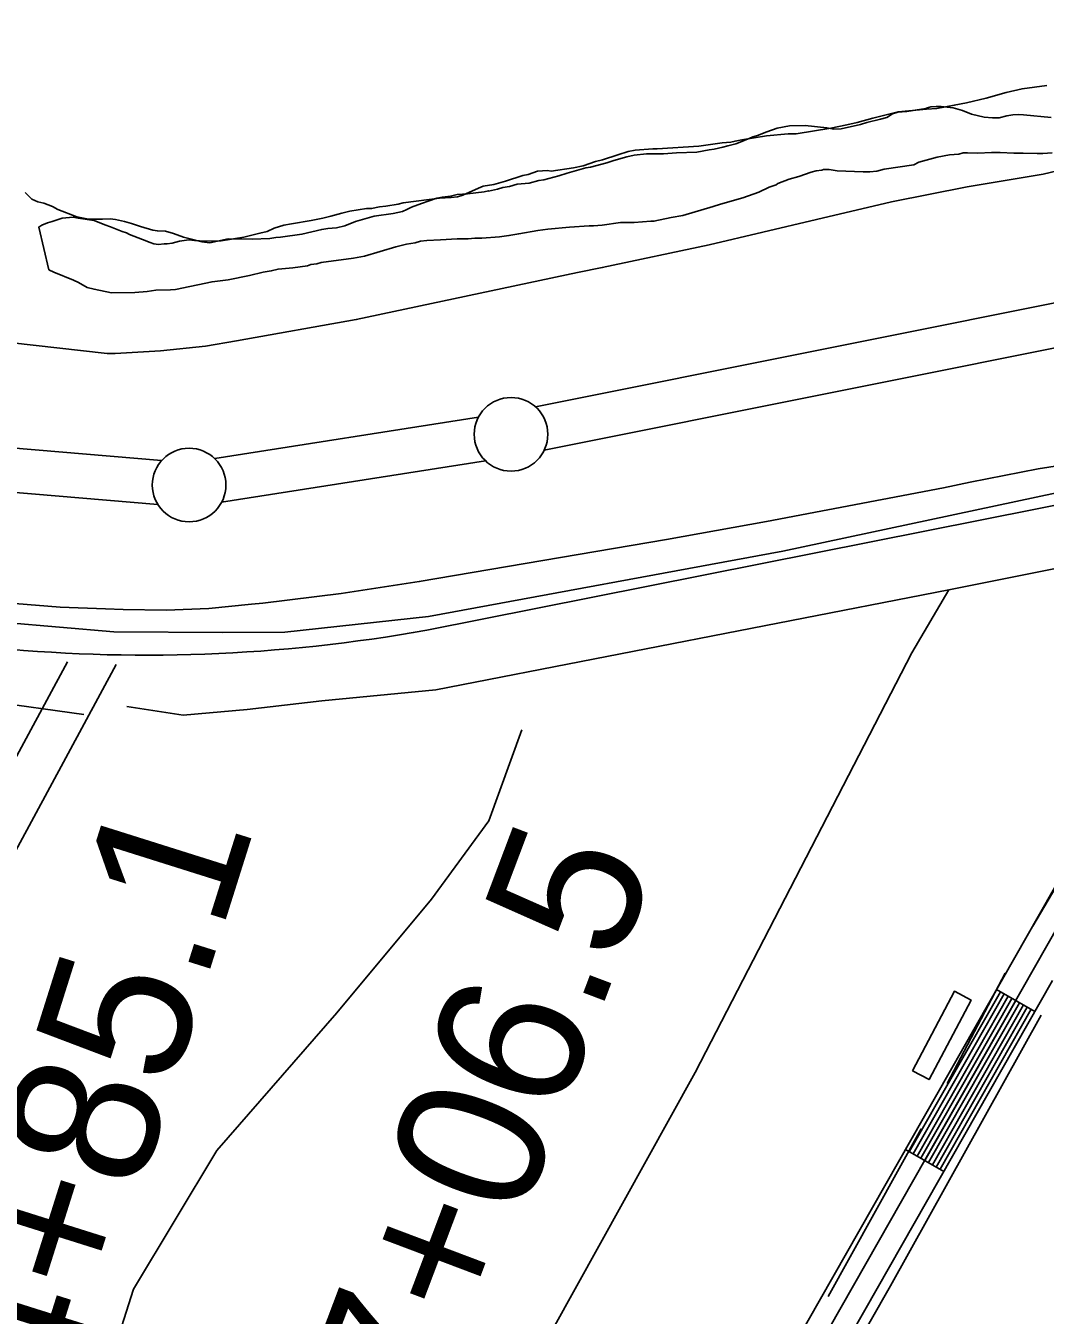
# Model space of a CAD drawing. Extents: x 3146026 to 3183936, y 897894 to 923344.
# Drawn here: x 3159445 to 3160137, y 910017 to 910893 of the extents above; entities that cross this region are included whole.
import ezdxf

# ---------------------------------------------------------------- set-up
doc = ezdxf.new("R2010")
doc.units = 0
for name, color, linetype in [('V-BLDG-OTLN', 7, 'Continuous'), ('V-LEVE-TOET', 7, 'Continuous'), ('V-ROAD-CNTR', 7, 'Continuous'), ('V-SITE-VEGE', 7, 'Continuous'), ('V-SURV-IDEN', 7, 'Continuous'), ('V-SURV-LINE', 7, 'Continuous'), ('V-TOPO-SHOR', 7, 'Continuous')]:
    doc.layers.add(name, color=color, linetype=linetype)

msp = doc.modelspace()

# ---------------------------------------------------------------- linework, layer by layer
at = {"layer": 'V-BLDG-OTLN'}
msp.add_lwpolyline([(3160046.93, 910183.1), (3160075.51, 910237.14), (3160086.83, 910231.15), (3160058.25, 910177.11)], close=True, dxfattribs=at)
at = {"layer": 'V-LEVE-TOET'}
for points in [[(3161298.22, 910824.08), (3161173.6, 910799.83), (3161098.37, 910783.55), (3161060.65, 910775.65), (3160965.45, 910755.05), (3160927.44, 910747.25), (3160854.24, 910731.63), (3160794.44, 910720.08), (3160744.98, 910708.21), (3160695.18, 910697.87), (3160670.65, 910693.37), (3160595.86, 910678.87), (3160544.99, 910669.93), (3160423.32, 910647.58), (3160389.26, 910641.61), (3160312.6, 910626.24), (3160293.9, 910622.24), (3160261.3, 910614.51), (3160253.19, 910612.59), (3160207.05, 910604.81), (3160178.9, 910599.27), (3160132.39, 910591.89), (3160086.16, 910582.95)], [(3160181.36, 910802.81), (3160135.73, 910792.15), (3160084.14, 910783.44), (3160032.82, 910773.16), (3159981.85, 910761.33), (3159908.94, 910744.12), (3159836.3, 910728.62), (3159819.4, 910725.25), (3159669.21, 910693.27), (3159587.91, 910678.78), (3159566.88, 910675.29), (3159536.32, 910672.02), (3159505.62, 910670.34), (3159500.12, 910670.2), (3159417.49, 910679.52)], [(3160086.16, 910582.95), (3160067.98, 910578.98), (3159947.95, 910556.17), (3159879.91, 910543.93), (3159712.09, 910515.34), (3159659.1, 910507.26), (3159605.9, 910500.77), (3159598.07, 910499.95), (3159569.12, 910497.14), (3159540.06, 910495.93), (3159510.97, 910496.31), (3159498.93, 910496.94), (3159468.07, 910497.91), (3159437.31, 910500.49)]]:
    msp.add_lwpolyline(points, dxfattribs=at)
at = {"layer": 'V-ROAD-CNTR'}
for p, q in [((3160130.19, 910223.38), (3160104.12, 910238.22)), ((3160068.35, 910114.75), (3160042.28, 910129.59))]:
    msp.add_line(p, q, dxfattribs=at)
for points in [[(3162638.17, 911023.36), (3161582.07, 910852.64), (3160471.1, 910632.13), (3159717.28, 910482.35)], [(3160663.7, 910796.37), (3160296.26, 910651.12), (3160253.33, 910619.88), (3160238.77, 910594.61), (3160226.55, 910558.19), (3160230.42, 910541.05), (3160242.14, 910511.58), (3160255.51, 910501.43), (3160258.73, 910491.57), (3160257.42, 910481.38), (3160252.85, 910469.18), (3159523.56, 909188.06)], [(3160519.73, 910752.92), (3160288.97, 910664.37), (3160241.93, 910630.14), (3160225.03, 910600.81), (3160210.99, 910558.98), (3160216.05, 910536.6), (3160229.74, 910502.16), (3160242.71, 910492.31), (3160243.42, 910490.13), (3160242.77, 910485.02), (3160239.22, 910475.56), (3159510.55, 909195.52)], [(3159473.16, 910460.9), (3159290.37, 910122.44), (3158999.32, 909627.04), (3158805.39, 909275.07), (3158712.66, 909121.92), (3158674.19, 909058.64)], [(3159506.28, 910459.11), (3159316.51, 910107.71), (3159025.39, 909612.2), (3158831.37, 909260.06), (3158738.31, 909106.36), (3158599.89, 908878.67)], [(3160142.12, 910244.34), (3159536.57, 909180.59)], [(3160106.72, 910236.74), (3160044.88, 910128.11)], [(3160109.33, 910235.26), (3160047.49, 910126.62)], [(3160111.94, 910233.77), (3160050.1, 910125.14)], [(3160114.54, 910232.29), (3160052.7, 910123.66)], [(3160117.15, 910230.8), (3160055.31, 910122.17)], [(3160119.76, 910229.32), (3160057.92, 910120.69)], [(3160122.37, 910227.84), (3160060.53, 910119.2)], [(3160124.97, 910226.35), (3160063.13, 910117.72)], [(3160127.58, 910224.87), (3160065.74, 910116.23)]]:
    msp.add_lwpolyline(points, dxfattribs=at)
msp.add_arc((3159526.62, 911543.48), 1078.11, 264.05122, 280.18579, dxfattribs=at)
at = {"layer": 'V-SITE-VEGE'}
for points in [[(3159460.47, 910727.18), (3159453.59, 910756.09), (3159455.68, 910757.36), (3159459.45, 910759.06), (3159462.8, 910759.92), (3159469.5, 910762.06), (3159477.05, 910762.94), (3159480.41, 910762.12), (3159491.33, 910760.5), (3159498.48, 910757.6), (3159502.26, 910756.37), (3159510.25, 910753.05), (3159513.19, 910752.23), (3159515.3, 910750.99), (3159524.13, 910747.68), (3159529.17, 910745.61), (3159531.7, 910744.78), (3159535.05, 910744.38), (3159538.83, 910744.82), (3159540.93, 910744.83), (3159544.28, 910745.27), (3159549.31, 910746.56), (3159555.6, 910747.43), (3159559.37, 910747.03), (3159566.09, 910746.65), (3159577.42, 910746.71), (3159592.93, 910749.32), (3159603.82, 910751.9), (3159608.85, 910753.18), (3159613.45, 910755.31), (3159620.15, 910757.44), (3159625.18, 910758.31), (3159638.6, 910760.48), (3159646.56, 910762.2), (3159652.01, 910763.49), (3159659.55, 910765.63), (3159665, 910766.92), (3159676.32, 910768.67), (3159679.67, 910768.68), (3159685.12, 910769.97), (3159689.31, 910770.41), (3159697.7, 910771.72), (3159701.05, 910772.58), (3159725.79, 910775.65), (3159733.76, 910776.12), (3159737.95, 910776.56), (3159741.72, 910777.84), (3159752.18, 910782.51), (3159755.53, 910783.79), (3159762.66, 910785.09), (3159770.62, 910787.23), (3159782.34, 910791.07), (3159786.11, 910791.93), (3159792.4, 910794.06), (3159799.11, 910794.52), (3159801.63, 910794.12), (3159816.72, 910796.3), (3159823.42, 910797.6), (3159831.8, 910800.58), (3159836.41, 910801.86), (3159846.88, 910805.28), (3159854, 910807.42), (3159858.61, 910808.28), (3159870.77, 910809.19), (3159873.71, 910809.2), (3159901.81, 910811.04), (3159917.74, 910813.23), (3159923.61, 910813.68), (3159926.55, 910814.53), (3159931.16, 910815.4), (3159947.92, 910818.01), (3159962.6, 910819.35), (3159968.05, 910819.38), (3159991.53, 910823.29), (3160002.43, 910825.45), (3160009.55, 910827.16), (3160020.02, 910830.16), (3160037.2, 910834.45), (3160056.49, 910836.24), (3160063.62, 910836.7), (3160075.36, 910838.86), (3160083.74, 910840.58), (3160097.15, 910843.6), (3160110.56, 910847.44), (3160121.45, 910850.02), (3160138.22, 910852.22)], [(3160141.83, 910806.5), (3160135.54, 910806.05), (3160131.77, 910806.03), (3160122.11, 910806.39), (3160115.82, 910806.36), (3160106.59, 910806.73), (3160100.71, 910806.69), (3160091.49, 910806.22), (3160084.35, 910806.6), (3160081.41, 910806.58), (3160078.48, 910805.73), (3160072.19, 910805.28), (3160063.81, 910803.55), (3160051.24, 910800.12), (3160047.89, 910798.43), (3160027.77, 910795.38), (3160022.74, 910794.09), (3160018.13, 910793.64), (3160013.51, 910793.62), (3159995.89, 910794.36), (3159990.43, 910795.17), (3159986.65, 910795.15), (3159985.4, 910794.72), (3159981.62, 910794.28), (3159978.27, 910793.42), (3159969.9, 910790.44), (3159963.19, 910788.72), (3159955.66, 910785.74), (3159954.4, 910784.9), (3159949.8, 910783.19), (3159942.68, 910779.8), (3159931.8, 910775.96), (3159916.72, 910771.68), (3159911.69, 910769.98), (3159891.16, 910763.99), (3159883.2, 910762.69), (3159871.46, 910760.1), (3159869.37, 910760.09), (3159858.04, 910759.19), (3159848.81, 910759.14), (3159836.24, 910757.39), (3159830.36, 910756.93), (3159827.43, 910756.92), (3159814.01, 910756), (3159799.33, 910754.67), (3159792.62, 910753.79), (3159779.63, 910751.62), (3159772.92, 910750.32), (3159766.63, 910749.45), (3159754.47, 910748.54), (3159749.85, 910748.52), (3159745.24, 910748.07), (3159737.69, 910748.03), (3159726.36, 910747.54), (3159717.13, 910747.07), (3159712.94, 910746.63), (3159709.17, 910745.35), (3159703.3, 910744.48), (3159696.18, 910742.76), (3159674.82, 910736.35), (3159667.27, 910735.05), (3159645.47, 910731.99), (3159642.54, 910731.13), (3159638.35, 910730.69), (3159636.25, 910729.84), (3159626.19, 910728.52), (3159616.13, 910727.63), (3159611.52, 910726.35), (3159606.07, 910725.48), (3159596.85, 910723.33), (3159582.18, 910720.31), (3159571.28, 910718.99), (3159546.55, 910713.82), (3159543.2, 910713.38), (3159533.13, 910713.32), (3159527.26, 910712.45), (3159518.87, 910711.57), (3159502.93, 910711.48), (3159491.17, 910713.93), (3159486.55, 910715.16), (3159480.65, 910718.48), (3159477.29, 910720.14), (3159463.83, 910725.52), (3159460.47, 910727.18)]]:
    msp.add_lwpolyline(points, dxfattribs=at)
at = {"layer": 'V-SURV-LINE'}
for points in [[(3159791, 910634), (3160772.42, 910830.61)], [(3160778.32, 910801.2), (3159796.91, 910604.59)], [(3159573.12, 910598.84), (3159752.3, 910627.08)], [(3159416.04, 910607.87), (3159537.09, 910597.56)], [(3159756.96, 910597.44), (3159577.78, 910569.21)], [(3159534.54, 910567.67), (3159413.5, 910577.98)]]:
    msp.add_lwpolyline(points, dxfattribs=at)
for centre in [(3159774.37, 910615.37), (3159555.72, 910580.91)]:
    msp.add_circle(centre, 25, dxfattribs=at)
at = {"layer": 'V-TOPO-SHOR'}
for p, q in [((3160128.87, 910281.3), (3160239.79, 910470.99)), ((3160070.68, 910174.49), (3160109.97, 910249.3)), ((3159989.83, 910029.75), (3160053.02, 910143.66))]:
    msp.add_line(p, q, dxfattribs=at)
for points in [[(3160070.61, 910837.62), (3160066.51, 910838.01), (3160063.03, 910837.99), (3160059.55, 910837.76), (3160056.27, 910836.93), (3160056.07, 910836.72), (3160053.21, 910836.09), (3160043.18, 910834.6), (3160037.03, 910834.15), (3160033.56, 910833.11), (3160029.68, 910830.63), (3160025.38, 910829.38), (3160015.97, 910827.07), (3160011.68, 910825.82), (3159998.58, 910822.88), (3159993.67, 910822.65), (3159988.95, 910823.44), (3159974.19, 910825.2), (3159963.54, 910824.94), (3159955.15, 910823.25), (3159947.99, 910820.75), (3159941.86, 910818.26), (3159938.59, 910817.42), (3159936.55, 910816.39), (3159930.01, 910813.69), (3159926.94, 910812.65), (3159921.62, 910811.39), (3159918.14, 910810.34), (3159912.41, 910809.08), (3159908.94, 910808.65), (3159900.54, 910806.97), (3159886.82, 910806.48), (3159877.81, 910805.82), (3159866.34, 910805.75), (3159857.95, 910804.89), (3159853.03, 910803.84), (3159844.24, 910801.33), (3159839.33, 910799.66), (3159828.29, 910796.73), (3159825.22, 910796.31), (3159821.94, 910795.47), (3159812.53, 910792.75), (3159806.81, 910790.88), (3159796.58, 910788.16), (3159793.31, 910787.73), (3159786.76, 910786.05), (3159778.57, 910785.19), (3159773.25, 910783.72), (3159768.75, 910783.09), (3159765.27, 910781.84), (3159759.13, 910780.57), (3159759.13, 910780.78), (3159756.06, 910780.15), (3159744.81, 910778.65), (3159737.84, 910778.2), (3159733.34, 910777.15), (3159727.81, 910776.51), (3159723.93, 910775.67), (3159713.5, 910772.12), (3159706.75, 910769.63), (3159703.69, 910767.97), (3159700.62, 910766.73), (3159694.28, 910765.26), (3159681.38, 910763.55), (3159668.7, 910759.99), (3159661.55, 910756.88), (3159655.82, 910755.62), (3159649.88, 910755.18), (3159645.79, 910754.54), (3159632.29, 910751.19), (3159617.75, 910749.26), (3159614.68, 910749.04), (3159610.59, 910748.4), (3159598.5, 910747.93), (3159582.32, 910748.04), (3159569.84, 910745.51), (3159564.3, 910746.1), (3159557.33, 910747.9), (3159551.99, 910749.3), (3159545.22, 910751.73), (3159539.68, 910753.33), (3159534.15, 910753.51), (3159531.07, 910754.1), (3159522.66, 910756.52), (3159516.71, 910758.53), (3159511.78, 910759.94), (3159505.63, 910761.34), (3159502.14, 910761.73), (3159496.82, 910761.49), (3159491.7, 910761.46), (3159486.37, 910761.64), (3159479.4, 910763.04), (3159466.46, 910768.08), (3159462.97, 910770.11), (3159457.02, 910772.34), (3159452.91, 910773.33), (3159449.01, 910775.16), (3159444.48, 910779.64)], [(3160141.12, 910830.64), (3160122.47, 910832.38), (3160118.99, 910832.56), (3160115.09, 910832.34), (3160111, 910831.7), (3160105.89, 910830.24), (3160101.38, 910830.21), (3160095.64, 910830.79), (3160087.03, 910832.79), (3160081.07, 910835.22), (3160074.71, 910837.03), (3160070.61, 910837.62)], [(3159115.65, 910595.93), (3159205.77, 910545.66), (3159274.87, 910523.52), (3159338.31, 910507.33), (3159430.69, 910487.48), (3159504.55, 910481.18), (3159578.57, 910480.69), (3159620.68, 910481.03), (3159718.21, 910491.53), (3159958.89, 910536), (3160189.53, 910585.09), (3160242.9, 910627.23)], [(3159484.21, 910425.11), (3159419.12, 910434.08), (3159363.45, 910442.08), (3159275.69, 910471.96), (3159229.57, 910484.79), (3159187.26, 910504.05), (3159079.02, 910555.53)], [(3158768.14, 908183.37), (3158823.38, 908269.79), (3159091.32, 908753.89), (3159184.71, 908917.56), (3159454.74, 909389.57), (3159575.8, 909598.25), (3159899.34, 910182.01), (3160046.48, 910467.05), (3160071.68, 910509.72), (3160178.17, 910531)], [(3160071.68, 910509.72), (3159723.2, 910441.85), (3159645.95, 910434.25), (3159595.24, 910428.36), (3159551.8, 910424.69), (3159513.44, 910430.52)], [(3159445.37, 909803.8), (3159477.19, 909906.92), (3159517.98, 910034.76), (3159574.51, 910128.91), (3159655.98, 910222.41), (3159720.4, 910299.73), (3159759.22, 910352.76), (3159781.63, 910414.55)], [(3160134.5, 910220.96), (3160032.15, 910037.07), (3159834.01, 909689.57), (3159534.82, 909161.75), (3159525.48, 909127.08), (3159532.45, 909117.27), (3159552.42, 909098.69), (3159694.69, 909015.49)]]:
    msp.add_lwpolyline(points, dxfattribs=at)

# ---------------------------------------------------------------- texts
at = {"layer": 'V-SURV-IDEN'}
for s, rotation, p in [('64+85.1', 72.50549, (3159453.53, 909882.63)), ('67+06.5', 69.31913, (3159701.01, 909867.85))]:
    msp.add_text(s, height=100, rotation=rotation, dxfattribs=at).set_placement(p)

doc.saveas('drawing.dxf')
